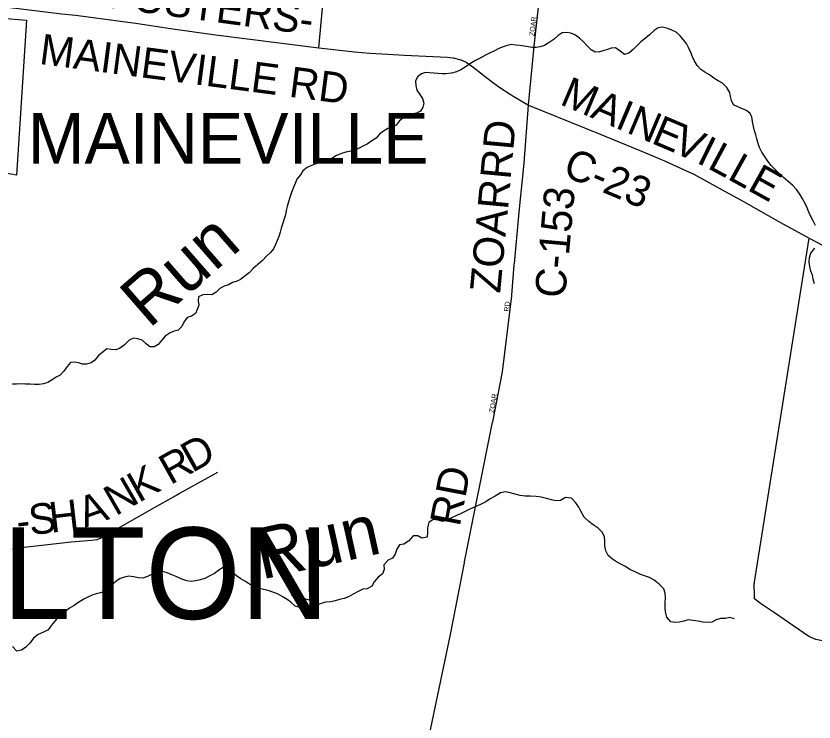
# Model space of a CAD drawing. Extents: x 0 to 1064, y 0 to 440.
# Drawn here: x 240.8 to 264.58, y 85.02 to 106.06 of the extents above; entities that cross this region are included whole.
import ezdxf

# ---------------------------------------------------------------- set-up
doc = ezdxf.new("R2010")
doc.units = 0
for name, color, linetype in [('GM_X_City_Street', 7, 'Continuous'), ('GM_X_City_Street_Text', 7, 'Continuous'), ('GM_X_Corporation', 7, 'Continuous'), ('GM_X_Corporation_Text', 7, 'Continuous'), ('GM_X_County_Road', 7, 'Continuous'), ('GM_X_County_Road_Text', 7, 'Continuous'), ('GM_X_Minor_River', 7, 'Continuous'), ('GM_X_Minor_River_Text', 7, 'Continuous'), ('GM_X_Township_Road', 7, 'Continuous'), ('GM_X_Township_Road_Text', 7, 'Continuous'), ('GM_X_Township_Text', 7, 'Continuous')]:
    doc.layers.add(name, color=color, linetype=linetype)

msp = doc.modelspace()

# ---------------------------------------------------------------- linework, layer by layer
at = {"layer": 'GM_X_City_Street'}
for points in [[(256.241, 105.163), (256.574, 108.222), (256.686, 109.309)], [(254.994, 104.093), (255.216, 103.934), (255.523, 103.735)], [(255, 93.952), (255.003, 93.966), (255.3, 95.459), (255.57, 97.721), (255.571, 97.741)]]:
    msp.add_lwpolyline(points, dxfattribs=at)
at = {"layer": 'GM_X_Corporation'}
msp.add_lwpolyline([(240.411, 105.994), (241.119, 105.938), (240.814, 101.317), (236.757, 102.042)], dxfattribs=at)
at = {"layer": 'GM_X_County_Road'}
for points in [[(240.47, 106.335), (242.169, 106.132), (242.57, 106.087), (243.252, 105.996), (244.131, 105.878), (244.373, 105.849), (245.331, 105.704), (246.673, 105.516), (249.821, 105.109), (250.888, 104.999), (251.347, 104.957), (251.882, 104.924), (252.368, 104.891), (253.23, 104.855), (253.648, 104.839), (253.824, 104.814), (254.058, 104.754), (254.217, 104.682), (254.408, 104.546), (254.867, 104.185), (254.994, 104.093)], [(255.652, 98.688), (255.794, 100.218), (255.943, 101.679), (256.07, 103.407), (256.229, 105.057), (256.241, 105.163)], [(255.523, 103.735), (255.586, 103.694), (256.07, 103.407)], [(256.07, 103.407), (258.159, 102.558), (259.363, 102.062), (260.126, 101.742), (260.709, 101.479), (260.993, 101.346), (261.837, 100.88), (262.478, 100.53), (263.583, 99.907), (264.428, 99.441), (264.847, 99.225), (265.092, 99.105), (265.314, 99.023), (265.528, 98.954), (265.734, 98.901), (266.177, 98.822), (266.505, 98.774), (272.464, 98.029), (284.456, 96.847), (284.673, 96.827)], [(255.571, 97.741), (255.648, 98.65), (255.652, 98.688)], [(254.159, 89.766), (254.166, 89.798), (255, 93.952)], [(251.995, 79.949), (252.732, 83.025), (253.161, 84.84), (253.749, 87.63), (254.159, 89.766)]]:
    msp.add_lwpolyline(points, dxfattribs=at)
at = {"layer": 'GM_X_Minor_River'}
for points in [[(259.815, 105.628), (259.673, 105.502), (259.544, 105.389), (259.421, 105.288), (259.303, 105.174), (259.192, 105.06), (259.062, 104.953), (258.928, 104.913), (258.802, 105.018), (258.664, 105.111), (258.536, 105.107), (258.42, 105.067), (258.297, 105.02), (258.181, 104.991), (258.06, 104.987), (257.939, 105.056), (257.814, 105.173), (257.706, 105.291), (257.586, 105.402), (257.466, 105.489), (257.333, 105.546), (257.2, 105.566), (257.072, 105.556), (256.956, 105.485), (256.832, 105.371), (256.691, 105.27), (256.543, 105.181), (256.415, 105.147), (256.299, 105.119), (256.184, 105.126), (256.056, 105.147), (255.941, 105.161), (255.82, 105.181), (255.692, 105.189), (255.565, 105.209), (255.437, 105.187), (255.284, 105.135), (255.168, 105.082), (255.033, 105.017), (254.91, 104.958), (254.794, 104.899), (254.628, 104.805), (254.487, 104.734), (254.34, 104.651), (254.211, 104.556), (254.051, 104.455), (253.928, 104.397), (253.776, 104.357), (253.611, 104.341), (253.484, 104.343), (253.368, 104.351), (253.247, 104.359), (253.113, 104.373), (252.998, 104.381), (252.882, 104.34), (252.765, 104.245), (252.708, 104.124), (252.712, 103.991), (252.746, 103.85), (252.835, 103.727), (252.912, 103.605), (252.952, 103.464), (252.92, 103.343), (252.857, 103.229), (252.735, 103.17), (252.613, 103.148), (252.478, 103.113), (252.337, 103.03), (252.214, 102.923), (252.127, 102.809), (252.011, 102.762), (251.882, 102.71), (251.753, 102.633), (251.636, 102.543), (251.531, 102.417), (251.402, 102.341), (251.266, 102.245), (251.15, 102.193), (251.021, 102.122), (250.899, 102.069), (250.777, 102.034), (250.63, 102), (250.502, 101.966), (250.355, 101.901), (250.238, 101.836), (250.116, 101.778), (250, 101.743), (249.871, 101.709), (249.737, 101.656), (249.602, 101.61), (249.474, 101.551), (249.35, 101.443), (249.276, 101.329), (249.17, 101.203), (249.119, 101.07), (249.062, 100.932), (249.011, 100.799), (248.96, 100.654), (248.916, 100.527), (248.877, 100.382), (248.851, 100.266)], [(264.619, 99.815), (264.554, 99.956), (264.484, 100.085), (264.425, 100.214), (264.372, 100.348), (264.314, 100.477), (264.225, 100.636), (264.154, 100.753), (264.053, 100.894), (263.94, 101.017), (263.808, 101.129), (263.67, 101.252), (263.556, 101.351), (263.442, 101.463), (263.305, 101.611), (263.198, 101.74), (263.103, 101.881), (263.026, 102.004), (262.955, 102.139), (262.909, 102.267), (262.874, 102.401), (262.84, 102.523), (262.805, 102.639), (262.777, 102.767), (262.749, 102.92), (262.721, 103.054), (262.668, 103.17), (262.542, 103.257), (262.421, 103.308), (262.288, 103.365), (262.174, 103.415), (262.121, 103.543), (262.093, 103.665), (262.064, 103.781), (261.976, 103.935), (261.85, 104.058), (261.724, 104.133), (261.597, 104.214), (261.459, 104.307), (261.321, 104.389), (261.206, 104.469), (261.099, 104.587), (261.004, 104.734), (260.957, 104.85), (260.905, 104.979), (260.84, 105.119), (260.775, 105.242), (260.674, 105.359), (260.585, 105.476), (260.471, 105.581), (260.344, 105.644), (260.218, 105.694), (260.066, 105.727), (259.938, 105.705), (259.815, 105.628)], [(248.851, 100.266), (248.83, 100.133), (248.792, 100.018), (248.753, 99.891), (248.702, 99.734), (248.67, 99.619), (248.637, 99.486), (248.587, 99.371), (248.536, 99.251), (248.473, 99.124), (248.386, 99.01), (248.269, 98.902), (248.145, 98.777), (248.003, 98.658), (247.868, 98.538), (247.75, 98.412), (247.627, 98.317), (247.491, 98.21), (247.363, 98.151), (247.247, 98.117), (247.13, 98.052), (247.002, 98.011), (246.873, 97.94), (246.762, 97.827), (246.639, 97.756), (246.499, 97.758), (246.371, 97.754), (246.243, 97.695), (246.228, 97.568), (246.251, 97.446), (246.2, 97.319), (246.149, 97.198), (246.026, 97.115), (245.898, 97.075), (245.805, 96.936), (245.742, 96.81), (245.63, 96.696), (245.514, 96.668), (245.392, 96.621), (245.244, 96.52), (245.139, 96.394), (245.034, 96.274), (244.917, 96.197), (244.789, 96.199), (244.675, 96.286), (244.561, 96.397), (244.428, 96.442), (244.307, 96.456), (244.172, 96.397), (244.024, 96.254), (243.889, 96.153), (243.773, 96.112), (243.639, 96.12), (243.512, 96.14), (243.395, 96.057), (243.271, 95.95), (243.154, 95.806), (243.037, 95.729), (242.902, 95.682), (242.787, 95.684), (242.666, 95.722), (242.551, 95.742), (242.423, 95.732), (242.324, 95.612), (242.23, 95.474), (242.119, 95.354), (241.996, 95.302), (241.879, 95.218), (241.75, 95.141), (241.622, 95.101), (241.488, 95.079), (241.354, 95.075), (241.227, 95.089), (241.087, 95.091), (240.941, 95.094), (240.819, 95.089), (240.698, 95.091)], [(264.596, 98.084), (264.556, 98.218), (264.528, 98.34), (264.487, 98.457), (264.453, 98.597), (264.431, 98.725), (264.439, 98.864), (264.484, 98.991), (264.602, 99.147)], [(262.205, 88.09), (262.066, 88.129), (261.938, 88.107), (261.792, 88.103), (261.664, 88.068), (261.529, 87.992), (261.401, 87.981), (261.261, 87.99), (261.128, 88.022), (260.97, 88.049), (260.831, 88.063), (260.703, 88.023), (260.574, 87.995), (260.447, 87.984), (260.313, 88.005), (260.194, 88.14), (260.148, 88.305), (260.144, 88.433), (260.147, 88.585), (260.149, 88.724), (260.145, 88.858), (260.105, 88.986), (259.967, 89.128), (259.811, 89.246), (259.673, 89.327), (259.527, 89.378), (259.389, 89.429), (259.244, 89.492), (259.087, 89.568), (258.961, 89.655), (258.822, 89.724), (258.695, 89.793), (258.569, 89.874), (258.443, 89.985), (258.373, 90.12), (258.345, 90.266), (258.347, 90.406), (258.337, 90.54), (258.278, 90.668), (258.147, 90.792), (257.996, 90.897), (257.864, 90.997), (257.733, 91.126), (257.644, 91.28), (257.574, 91.421), (257.478, 91.556), (257.347, 91.686), (257.171, 91.713), (257.024, 91.618), (256.884, 91.608), (256.756, 91.64), (256.605, 91.685), (256.448, 91.724), (256.296, 91.739), (256.12, 91.748), (255.968, 91.75), (255.822, 91.771), (255.671, 91.809), (255.526, 91.854), (255.386, 91.875), (255.234, 91.847), (255.08, 91.752), (254.933, 91.675), (254.804, 91.586), (254.638, 91.498), (254.498, 91.439), (254.345, 91.369), (254.179, 91.292), (254.044, 91.228), (253.91, 91.169), (253.781, 91.104), (253.634, 91.04), (253.505, 90.993), (253.379, 91.038), (253.227, 91.058), (253.098, 90.963), (253.059, 90.806), (253.062, 90.672), (253.048, 90.526), (252.895, 90.498), (252.769, 90.567), (252.635, 90.569), (252.499, 90.407), (252.357, 90.319), (252.223, 90.296), (252.148, 90.17), (252.097, 90.025), (252.016, 89.899), (251.887, 89.84), (251.764, 89.708), (251.767, 89.568), (251.723, 89.435), (251.587, 89.334), (251.475, 89.196), (251.4, 89.07), (251.265, 88.987), (251.132, 88.983), (250.997, 88.912), (250.843, 88.83), (250.708, 88.747), (250.58, 88.7)], [(248.882, 88.672), (248.727, 88.76), (248.588, 88.835), (248.449, 88.886), (248.31, 88.937), (248.171, 88.969), (248.019, 89.008), (247.887, 89.059), (247.76, 89.128), (247.634, 89.203), (247.501, 89.29), (247.375, 89.377), (247.249, 89.476), (247.123, 89.569), (246.978, 89.62), (246.843, 89.543), (246.714, 89.448), (246.579, 89.371), (246.425, 89.301), (246.285, 89.254), (246.157, 89.226), (246.017, 89.204), (245.889, 89.23), (245.744, 89.281), (245.593, 89.344), (245.448, 89.401), (245.304, 89.464), (245.164, 89.503), (245.018, 89.487), (244.859, 89.429), (244.718, 89.352), (244.578, 89.306), (244.45, 89.32), (244.305, 89.347), (244.165, 89.361), (244.037, 89.333), (243.909, 89.292), (243.773, 89.203), (243.638, 89.084), (243.502, 88.97), (243.367, 88.881), (243.226, 88.847), (243.086, 88.807), (242.957, 88.754), (242.822, 88.683), (242.675, 88.595), (242.534, 88.494), (242.399, 88.417), (242.22, 88.274), (242.066, 88.161), (241.96, 88.029), (241.861, 87.903), (241.756, 87.771), (241.621, 87.694), (241.461, 87.623), (241.32, 87.522), (241.214, 87.372), (241.096, 87.246), (240.967, 87.157), (240.827, 87.129), (240.702, 87.265)], [(249.811, 88.524), (249.642, 88.618), (249.509, 88.656), (249.382, 88.695), (249.249, 88.715), (249.122, 88.772), (248.995, 88.804)], [(250.58, 88.7), (250.439, 88.666), (250.311, 88.631), (250.177, 88.597), (250.037, 88.587), (249.927, 88.561), (249.811, 88.524)], [(249.811, 88.524), (249.682, 88.459), (249.554, 88.431), (249.402, 88.427), (249.25, 88.43), (249.123, 88.468), (248.985, 88.586), (248.882, 88.672)]]:
    msp.add_lwpolyline(points, dxfattribs=at)
at = {"layer": 'GM_X_Township_Road'}
for points in [[(249.821, 105.109), (249.932, 106.299), (249.971, 106.611), (250.027, 106.767), (250.12, 106.886), (250.241, 106.97), (250.468, 107.088), (251.056, 107.342), (252.134, 107.823), (256.32, 109.778), (256.682, 109.955), (256.762, 110.051), (256.807, 110.076)], [(266.554, 87.1), (265.091, 87.384), (264.634, 87.479), (264.419, 87.563), (263.404, 88.273), (262.983, 88.554), (262.806, 88.694), (262.804, 88.809), (262.797, 89.119), (262.822, 89.32), (264.428, 99.441)], [(245.489, 91.731), (245.666, 91.832), (246.812, 92.461)], [(240.696, 90.19), (240.7, 90.191), (242.448, 90.393), (243.048, 90.44), (243.216, 90.461), (243.343, 90.513), (244.931, 91.411), (245.489, 91.731)]]:
    msp.add_lwpolyline(points, dxfattribs=at)

# ---------------------------------------------------------------- texts
at = {"layer": 'GM_X_City_Street_Text'}
for s, rotation, p in [('ZOAR', 83.9883, (256.248, 105.46)), ('RD', 83.9946, (255.488, 97.246)), ('ZOAR', 79.5621, (255.035, 94.222))]:
    msp.add_text(s, height=0.1515, rotation=rotation, dxfattribs=at).set_placement(p)
at = {"layer": 'GM_X_Corporation_Text'}
msp.add_text('MAINEVILLE', height=1.5152, rotation=0, dxfattribs=at).set_placement((241.154, 101.659))
at = {"layer": 'GM_X_County_Road_Text'}
for s, height, rotation, p in [('FOSTERS-', 0.9091, 352.2881, (243.514, 106.317)), ('MAINEVILLE RD', 0.90909, 352.5151, (241.472, 104.637)), ('M', 0.909, 337.0593, (256.971, 103.441)), ('A', 0.909, 337.0587, (257.88, 103.057)), ('I', 0.909, 337.0577, (258.617, 102.745)), ('N', 0.909, 337.0587, (258.96, 102.599)), ('E', 0.909, 337.0501, (259.697, 102.287)), ('RD', 0.9091, 84.675, (255.534, 101.172)), ('V', 0.909, 336.005, (260.319, 102.024)), ('I', 0.909, 333.8399, (261.042, 101.703)), ('L', 0.909, 331.7213, (261.369, 101.542)), ('C-23', 0.9091, 337.3321, (257.05, 101.321)), ('L', 0.909, 330.9791, (261.965, 101.221)), ('E', 0.909, 330.9733, (262.56, 100.891)), ('ZOAR', 0.9091, 84.693, (255.226, 97.784)), ('C-153', 0.9091, 84.8028, (257.158, 97.633)), ('RD', 0.9091, 79.0759, (254.019, 90.818))]:
    msp.add_text(s, height=height, rotation=rotation, dxfattribs=at).set_placement(p)
at = {"layer": 'GM_X_Minor_River_Text'}
for rotation, p in [(41.0445, (244.762, 96.725)), (12.4722, (248.115, 89.259))]:
    msp.add_text('Run', height=1.5151, rotation=rotation, dxfattribs=at).set_placement(p)
at = {"layer": 'GM_X_Township_Road_Text'}
for s, rotation, p in [('D', 29.2226, (246.052, 92.436)), ('R', 29.2191, (245.401, 92.071)), ('K', 29.2198, (244.458, 91.544)), ('N', 29.973, (243.768, 91.146)), ('A', 19.5623, (242.851, 90.802)), ('S', 6.7113, (241.23, 90.587)), ('H', 6.7154, (241.84, 90.658)), ('-', 6.7048, (240.86, 90.543))]:
    msp.add_text(s, height=0.909, rotation=rotation, dxfattribs=at).set_placement(p)
at = {"layer": 'GM_X_Township_Text'}
msp.add_text('HAMILTON', height=2.7273, rotation=0, dxfattribs=at).set_placement((231.283, 88.09))

doc.saveas('drawing.dxf')
